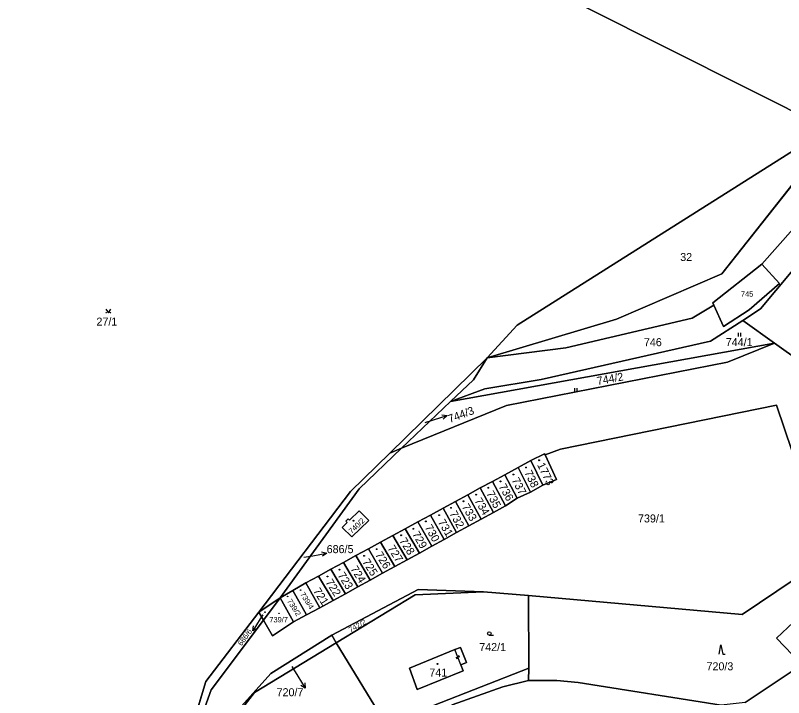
# Model space of a CAD drawing. Extents: x -598233 to -596890, y -1157848 to -1156431.
# Drawn here: x -597624.3 to -597461.1, y -1157288.3 to -1157143.3 of the extents above; entities that cross this region are included whole.
import ezdxf

# ---------------------------------------------------------------- set-up
doc = ezdxf.new("R2010")
doc.units = 0
for name, color, linetype in [('Level 1', 7, 'Continuous'), ('Level 13', 7, 'Continuous'), ('Level 3', 7, 'Continuous'), ('Level 4', 7, 'Continuous'), ('Level 5', 7, 'Continuous'), ('Level 57', 7, 'Continuous'), ('Level 60', 7, 'Continuous'), ('Vrstva 54', 7, 'Continuous'), ('Vrstva 60', 7, 'Continuous')]:
    doc.layers.add(name, color=color, linetype=linetype)

msp = doc.modelspace()

# ---------------------------------------------------------------- linework, layer by layer
at = {"layer": 'Level 1'}
for points in [[(-597553.97, -1157115.98), (-597451.73, -1157167.37)], [(-597524.08, -1157216.07), (-597496.65, -1157207.84), (-597474.26, -1157198.23), (-597452.46, -1157170.6), (-597450.24, -1157168.12), (-597429.64, -1157145.11), (-597411.66, -1157129.43)], [(-597465.75, -1157196.15), (-597425.29, -1157150.48), (-597418.47, -1157143.66)], [(-597524.08, -1157216.07), (-597517.72, -1157209.12), (-597451.73, -1157167.37)], [(-597450.24, -1157168.12), (-597452.46, -1157170.6), (-597474.26, -1157198.23), (-597496.65, -1157207.84), (-597524.08, -1157216.07)], [(-597456.32, -1157193.94), (-597466.04, -1157205.64), (-597469.84, -1157208.12)], [(-597465.75, -1157196.15), (-597476.19, -1157204.35), (-597475.96, -1157204.86)], [(-597465.75, -1157196.15), (-597462.02, -1157200.24), (-597468.46, -1157205.88), (-597473.92, -1157209.39), (-597475.96, -1157204.86)], [(-597475.96, -1157204.86), (-597480.59, -1157207.63), (-597507.42, -1157213.91), (-597524.08, -1157216.07)], [(-597469.84, -1157208.12), (-597476.64, -1157212.54), (-597512.61, -1157220.64), (-597524.62, -1157222.61), (-597531.88, -1157225.36)], [(-597469.84, -1157208.12), (-597463.07, -1157212.95)], [(-597463.07, -1157212.95), (-597473.07, -1157216.99), (-597520.02, -1157226.15), (-597542.26, -1157235.28)], [(-597531.88, -1157225.36), (-597463.07, -1157212.95)], [(-597463.07, -1157212.95), (-597438.96, -1157230.16)], [(-597524.08, -1157216.07), (-597544.75, -1157236.3), (-597553.08, -1157244.43), (-597572.6, -1157270.07), (-597583.83, -1157284.82), (-597594.92, -1157321.55)], [(-597544.75, -1157236.3), (-597524.08, -1157216.07)], [(-597524.08, -1157216.07), (-597527.01, -1157220.76), (-597531.88, -1157225.36)], [(-597531.88, -1157225.36), (-597542.26, -1157235.28)], [(-597511.77, -1157236.7), (-597508.53, -1157235.45), (-597462.64, -1157226.12), (-597452.66, -1157255.64), (-597451.76, -1157258.32)], [(-597568.03, -1157267.08), (-597551.27, -1157243.9), (-597542.26, -1157235.28)], [(-597544.75, -1157236.3), (-597542.26, -1157235.28)], [(-597544.75, -1157236.3), (-597553.08, -1157244.43), (-597572.6, -1157270.07)], [(-597514.84, -1157237.88), (-597511.89, -1157236.45), (-597511.77, -1157236.7)], [(-597512.29, -1157243.14), (-597509.34, -1157241.9), (-597511.77, -1157236.7)], [(-597514.84, -1157237.88), (-597517.52, -1157239.34)], [(-597514.84, -1157237.88), (-597512.29, -1157243.14)], [(-597520.36, -1157240.88), (-597517.52, -1157239.34)], [(-597517.52, -1157239.34), (-597514.92, -1157244.59)], [(-597525.55, -1157243.71), (-597522.97, -1157242.3)], [(-597520.36, -1157240.88), (-597522.97, -1157242.3)], [(-597522.97, -1157242.3), (-597520.21, -1157247.49)], [(-597517.7, -1157245.88), (-597520.36, -1157240.88)], [(-597525.55, -1157243.71), (-597528.17, -1157245.13)], [(-597522.78, -1157248.9), (-597525.55, -1157243.71)], [(-597514.92, -1157244.59), (-597512.29, -1157243.14)], [(-597530.83, -1157246.58), (-597528.17, -1157245.13)], [(-597528.17, -1157245.13), (-597525.4, -1157250.34)], [(-597517.7, -1157245.88), (-597514.92, -1157244.59)], [(-597530.83, -1157246.58), (-597533.46, -1157248.01)], [(-597527.97, -1157251.76), (-597530.83, -1157246.58)], [(-597520.21, -1157247.49), (-597517.7, -1157245.88)], [(-597551.24, -1157248.57), (-597549.25, -1157250.64), (-597552.85, -1157254.11), (-597554.88, -1157252.13), (-597553.8, -1157251.07), (-597554.09, -1157250.78), (-597553.59, -1157250.29), (-597553.3, -1157250.58), (-597551.24, -1157248.57)], [(-597536.13, -1157249.46), (-597533.46, -1157248.01)], [(-597533.46, -1157248.01), (-597530.6, -1157253.2)], [(-597525.4, -1157250.34), (-597522.78, -1157248.9)], [(-597522.78, -1157248.9), (-597520.21, -1157247.49)], [(-597538.8, -1157250.91), (-597536.13, -1157249.46)], [(-597536.13, -1157249.46), (-597533.24, -1157254.65)], [(-597527.97, -1157251.76), (-597525.4, -1157250.34)], [(-597541.47, -1157252.37), (-597538.8, -1157250.91)], [(-597535.85, -1157256.08), (-597538.8, -1157250.91)], [(-597530.6, -1157253.2), (-597527.97, -1157251.76)], [(-597544.15, -1157253.83), (-597546.71, -1157255.21)], [(-597544.15, -1157253.83), (-597541.47, -1157252.37)], [(-597541.08, -1157258.96), (-597544.15, -1157253.83)], [(-597541.47, -1157252.37), (-597538.49, -1157257.54)], [(-597533.24, -1157254.65), (-597530.6, -1157253.2)], [(-597549.28, -1157256.61), (-597546.71, -1157255.21)], [(-597546.71, -1157255.21), (-597543.73, -1157260.41)], [(-597535.85, -1157256.08), (-597533.24, -1157254.65)], [(-597429.46, -1157255.49), (-597455.52, -1157280.05), (-597469.28, -1157289.29), (-597474.38, -1157289.82), (-597504.75, -1157285.02), (-597509.29, -1157284.58), (-597515.29, -1157284.58)], [(-597549.28, -1157256.61), (-597551.95, -1157258.07)], [(-597546.32, -1157261.84), (-597549.28, -1157256.61)], [(-597538.49, -1157257.54), (-597535.85, -1157256.08)], [(-597554.6, -1157259.51), (-597551.95, -1157258.07)], [(-597551.95, -1157258.07), (-597548.95, -1157263.28)], [(-597541.08, -1157258.96), (-597538.49, -1157257.54)], [(-597451.76, -1157258.32), (-597469.92, -1157270.57), (-597515.32, -1157266.57)], [(-597557.26, -1157260.95), (-597554.6, -1157259.51)], [(-597554.6, -1157259.51), (-597551.54, -1157264.7)], [(-597543.73, -1157260.41), (-597541.08, -1157258.96)], [(-597559.93, -1157262.41), (-597557.26, -1157260.95)], [(-597554.2, -1157266.17), (-597557.26, -1157260.95)], [(-597548.95, -1157263.28), (-597546.32, -1157261.84)], [(-597546.32, -1157261.84), (-597543.73, -1157260.41)], [(-597562.62, -1157263.87), (-597559.93, -1157262.41)], [(-597559.93, -1157262.41), (-597556.82, -1157267.6)], [(-597551.54, -1157264.7), (-597548.95, -1157263.28)], [(-597565.35, -1157265.49), (-597562.62, -1157263.87)], [(-597559.63, -1157269.15), (-597562.62, -1157263.87)], [(-597554.2, -1157266.17), (-597551.54, -1157264.7)], [(-597568.03, -1157267.08), (-597565.35, -1157265.49)], [(-597562.45, -1157270.67), (-597565.35, -1157265.49)], [(-597524.84, -1157265.77), (-597538.77, -1157265.29), (-597557.04, -1157275.01)], [(-597556.82, -1157267.6), (-597554.2, -1157266.17)], [(-597524.84, -1157265.77), (-597539.36, -1157266.42), (-597556.12, -1157276.59)], [(-597524.84, -1157265.77), (-597515.32, -1157266.57)], [(-597515.32, -1157266.57), (-597515.24, -1157282.02)], [(-597572.6, -1157270.07), (-597571.5, -1157269.39), (-597568.03, -1157267.08)], [(-597571.6, -1157271.8), (-597568.03, -1157267.08)], [(-597568.03, -1157267.08), (-597565.22, -1157272.16)], [(-597559.63, -1157269.15), (-597556.82, -1157267.6)], [(-597572.6, -1157270.07), (-597583.83, -1157284.82), (-597594.92, -1157321.55), (-597604.05, -1157339.11), (-597605.14, -1157343.41), (-597602.86, -1157350.98), (-597590.7, -1157366.5), (-597575.19, -1157387.68), (-597570.84, -1157393.14), (-597562.56, -1157398.59), (-597553.98, -1157407.12), (-597548.13, -1157421.61), (-597543.15, -1157430.18), (-597543.54, -1157431.2), (-597544.41, -1157433.47), (-597538.53, -1157436.14)], [(-597571.6, -1157271.8), (-597572.6, -1157270.07)], [(-597562.45, -1157270.67), (-597559.63, -1157269.15)], [(-597586.78, -1157298.05), (-597582.72, -1157286.61), (-597571.6, -1157271.8)], [(-597571.6, -1157271.8), (-597569.68, -1157275.11), (-597565.22, -1157272.16)], [(-597565.22, -1157272.16), (-597562.45, -1157270.67)], [(-597459.07, -1157272.24), (-597455.74, -1157275.78), (-597459.27, -1157279.18), (-597462.65, -1157275.61), (-597459.07, -1157272.24)], [(-597557.04, -1157275.01), (-597570.04, -1157283.11), (-597582.55, -1157297.07), (-597585.69, -1157302.83)], [(-597557.04, -1157275.01), (-597556.12, -1157276.59)], [(-597585.69, -1157302.83), (-597573.52, -1157287.16), (-597556.12, -1157276.59)], [(-597515.24, -1157282.02), (-597545.63, -1157293.91), (-597556.12, -1157276.59)], [(-597529.7, -1157281.25), (-597529.17, -1157282.58), (-597538.97, -1157286.54), (-597540.56, -1157281.97), (-597530.95, -1157278.05)], [(-597530.95, -1157278.05), (-597529.76, -1157277.62), (-597528.51, -1157280.79), (-597529.7, -1157281.25)], [(-597515.29, -1157284.58), (-597515.24, -1157282.02)], [(-597569.29, -1157333.31), (-597562.79, -1157316.95), (-597558.52, -1157308.7), (-597554.6, -1157304.06), (-597552.07, -1157301.67), (-597548.89, -1157299.17), (-597545.13, -1157296.37), (-597539.73, -1157293.66), (-597531.52, -1157289.77), (-597520.75, -1157285.92), (-597515.29, -1157284.58)]]:
    msp.add_lwpolyline(points, dxfattribs=at)
at = {"layer": 'Level 13'}
for centre, start, end in [((-597530.5, -1157279.72), 148.7096, 20.8076), ((-597530.16, -1157279.58), 328.4951, 201.0851)]:
    msp.add_arc(centre, 0.184, start, end, dxfattribs=at)
at = {"layer": 'Level 3'}
msp.add_lwpolyline([(-597529.7, -1157281.25), (-597530.95, -1157278.05)], dxfattribs=at)
at = {"layer": 'Level 5'}
for p, q in [((-597470.7, -1157211.5), (-597470.7, -1157210.74)), ((-597470.2, -1157211.5), (-597470.2, -1157210.74)), ((-597505.45, -1157223.25), (-597505.45, -1157222.49)), ((-597504.95, -1157223.25), (-597504.95, -1157222.49)), ((-597523.64, -1157275), (-597522.77, -1157275))]:
    msp.add_line(p, q, dxfattribs=at)
for points in [[(-597605.03, -1157205.75), (-597604.53, -1157206.5), (-597604.03, -1157205.75)], [(-597474.83, -1157279.01), (-597474.46, -1157277.01), (-597474.08, -1157279.01), (-597473.58, -1157279.01)]]:
    msp.add_lwpolyline(points, dxfattribs=at)
for centre, radius in [((-597604.98, -1157206.45), 0.05), ((-597604.08, -1157206.45), 0.05), ((-597513.07, -1157237.82), 0.09), ((-597513.07, -1157237.82), 0.0521), ((-597518.52, -1157240.84), 0.09), ((-597518.52, -1157240.84), 0.0521), ((-597515.85, -1157239.37), 0.09), ((-597515.85, -1157239.37), 0.0521), ((-597521.25, -1157242.31), 0.09), ((-597521.25, -1157242.31), 0.0521), ((-597523.85, -1157243.65), 0.09), ((-597523.85, -1157243.65), 0.0521), ((-597526.44, -1157245.13), 0.09), ((-597526.44, -1157245.13), 0.0521), ((-597529.11, -1157246.53), 0.09), ((-597529.11, -1157246.53), 0.0521), ((-597531.78, -1157247.93), 0.09), ((-597531.78, -1157247.93), 0.0521), ((-597552.48, -1157250.67), 0.09), ((-597534.3, -1157249.48), 0.09), ((-597534.3, -1157249.48), 0.0521), ((-597552.48, -1157250.67), 0.0521), ((-597537.11, -1157250.81), 0.09), ((-597537.11, -1157250.81), 0.0521), ((-597542.37, -1157253.76), 0.09), ((-597542.37, -1157253.76), 0.0521), ((-597539.77, -1157252.36), 0.09), ((-597539.77, -1157252.36), 0.0521), ((-597547.56, -1157256.71), 0.09), ((-597547.56, -1157256.71), 0.0521), ((-597550.23, -1157258.11), 0.09), ((-597550.23, -1157258.11), 0.0521), ((-597555.42, -1157261.06), 0.09), ((-597555.42, -1157261.06), 0.0521), ((-597558.01, -1157262.53), 0.09), ((-597558.01, -1157262.53), 0.0521), ((-597566.46, -1157266.74), 0.0612), ((-597566.46, -1157266.74), 0.0354), ((-597563.7, -1157265.4), 0.0612), ((-597563.7, -1157265.4), 0.0354), ((-597571.27, -1157270.09), 0.0612), ((-597571.27, -1157270.09), 0.0354), ((-597568.29, -1157270.34), 0.0612), ((-597568.29, -1157270.34), 0.0354), ((-597523.64, -1157274.62), 0.375), ((-597534.63, -1157281.09), 0.09), ((-597534.63, -1157281.09), 0.0521)]:
    msp.add_circle(centre, radius, dxfattribs=at)
at = {"layer": 'Level 57'}
for p, q in [((-597537.25, -1157229.78), (-597535.48, -1157229.22)), ((-597535.48, -1157229.22), (-597532.62, -1157228.32)), ((-597563, -1157258.44), (-597561.12, -1157258.09)), ((-597561.12, -1157258.09), (-597558.17, -1157257.55)), ((-597572.27, -1157271.53), (-597573.83, -1157274.09)), ((-597571.76, -1157270.68), (-597572.27, -1157271.53)), ((-597565.59, -1157281.67), (-597564.31, -1157283.71)), ((-597564.31, -1157283.71), (-597562.71, -1157286.25))]:
    msp.add_line(p, q, dxfattribs=at)
for points in [[(-597533.72, -1157228.14), (-597532.62, -1157228.32), (-597533.42, -1157229.09)], [(-597559.24, -1157257.24), (-597558.17, -1157257.55), (-597559.06, -1157258.22)], [(-597572.88, -1157273.5), (-597573.83, -1157274.09), (-597573.74, -1157272.98)], [(-597562.82, -1157285.14), (-597562.71, -1157286.25), (-597563.67, -1157285.67)]]:
    msp.add_lwpolyline(points, dxfattribs=at)
at = {"layer": 'Level 60'}
for points in [[(-597452.46, -1157170.6), (-597450.24, -1157168.12), (-597429.64, -1157145.11), (-597411.66, -1157129.43), (-597390.96, -1157122.26), (-597369.95, -1157114.08), (-597393.69, -1157127.25), (-597407.09, -1157135.08), (-597418.47, -1157143.66), (-597425.29, -1157150.48), (-597465.75, -1157196.15), (-597476.19, -1157204.35), (-597475.96, -1157204.86), (-597480.59, -1157207.63), (-597507.42, -1157213.91), (-597524.08, -1157216.07), (-597496.65, -1157207.84), (-597474.26, -1157198.23)], [(-597476.64, -1157212.54), (-597512.61, -1157220.64), (-597524.62, -1157222.61), (-597531.88, -1157225.36), (-597527.01, -1157220.76), (-597524.08, -1157216.07), (-597507.42, -1157213.91), (-597480.59, -1157207.63), (-597475.96, -1157204.86), (-597473.92, -1157209.39), (-597468.46, -1157205.88), (-597462.02, -1157200.24), (-597465.75, -1157196.15), (-597425.29, -1157150.48), (-597418.47, -1157143.66), (-597415.52, -1157146.8), (-597422.79, -1157153.6), (-597434.59, -1157167.79), (-597444.95, -1157180.26), (-597456.32, -1157193.94), (-597466.04, -1157205.64), (-597469.84, -1157208.12)], [(-597524.08, -1157216.07), (-597517.72, -1157209.12), (-597451.73, -1157167.37), (-597450.24, -1157168.12), (-597452.46, -1157170.6), (-597474.26, -1157198.23), (-597496.65, -1157207.84)], [(-597438.96, -1157230.16), (-597463.07, -1157212.95), (-597469.84, -1157208.12), (-597466.04, -1157205.64), (-597456.32, -1157193.94), (-597429.37, -1157215.26)], [(-597465.75, -1157196.15), (-597462.02, -1157200.24), (-597468.46, -1157205.88), (-597473.92, -1157209.39), (-597475.96, -1157204.86), (-597476.19, -1157204.35)], [(-597463.07, -1157212.95), (-597531.88, -1157225.36), (-597524.62, -1157222.61), (-597512.61, -1157220.64), (-597476.64, -1157212.54), (-597469.84, -1157208.12)], [(-597531.88, -1157225.36), (-597463.07, -1157212.95), (-597473.07, -1157216.99), (-597520.02, -1157226.15), (-597542.26, -1157235.28)], [(-597524.08, -1157216.07), (-597527.01, -1157220.76), (-597531.88, -1157225.36), (-597542.26, -1157235.28), (-597544.75, -1157236.3)], [(-597445.33, -1157253.98), (-597438.96, -1157230.16), (-597427.85, -1157244.2), (-597429.46, -1157255.49), (-597455.52, -1157280.05), (-597469.28, -1157289.29), (-597474.38, -1157289.82), (-597504.75, -1157285.02), (-597509.29, -1157284.58), (-597515.29, -1157284.58), (-597515.24, -1157282.02), (-597515.32, -1157266.57), (-597469.92, -1157270.57), (-597451.76, -1157258.32)], [(-597571.5, -1157269.39), (-597572.6, -1157270.07), (-597553.08, -1157244.43), (-597544.75, -1157236.3), (-597542.26, -1157235.28), (-597551.27, -1157243.9), (-597568.03, -1157267.08)], [(-597512.29, -1157243.14), (-597514.84, -1157237.88), (-597511.89, -1157236.45), (-597511.77, -1157236.7), (-597509.34, -1157241.9)], [(-597514.84, -1157237.88), (-597512.29, -1157243.14), (-597514.92, -1157244.59), (-597517.52, -1157239.34)], [(-597514.92, -1157244.59), (-597517.7, -1157245.88), (-597520.36, -1157240.88), (-597517.52, -1157239.34)], [(-597522.97, -1157242.3), (-597520.21, -1157247.49), (-597522.78, -1157248.9), (-597525.55, -1157243.71)], [(-597517.7, -1157245.88), (-597520.21, -1157247.49), (-597522.97, -1157242.3), (-597520.36, -1157240.88)], [(-597522.78, -1157248.9), (-597525.4, -1157250.34), (-597528.17, -1157245.13), (-597525.55, -1157243.71)], [(-597525.4, -1157250.34), (-597527.97, -1157251.76), (-597530.83, -1157246.58), (-597528.17, -1157245.13)], [(-597527.97, -1157251.76), (-597530.6, -1157253.2), (-597533.46, -1157248.01), (-597530.83, -1157246.58)], [(-597551.24, -1157248.57), (-597549.25, -1157250.64), (-597552.85, -1157254.11), (-597554.88, -1157252.13), (-597553.8, -1157251.07), (-597554.09, -1157250.78), (-597553.59, -1157250.29), (-597553.3, -1157250.58)], [(-597549.25, -1157250.64), (-597551.24, -1157248.57), (-597553.3, -1157250.58), (-597553.59, -1157250.29), (-597554.09, -1157250.78), (-597553.8, -1157251.07), (-597554.88, -1157252.13), (-597552.85, -1157254.11)], [(-597530.6, -1157253.2), (-597533.24, -1157254.65), (-597536.13, -1157249.46), (-597533.46, -1157248.01)], [(-597533.24, -1157254.65), (-597535.85, -1157256.08), (-597538.8, -1157250.91), (-597536.13, -1157249.46)], [(-597535.85, -1157256.08), (-597538.49, -1157257.54), (-597541.47, -1157252.37), (-597538.8, -1157250.91)], [(-597541.08, -1157258.96), (-597543.73, -1157260.41), (-597546.71, -1157255.21), (-597544.15, -1157253.83)], [(-597538.49, -1157257.54), (-597541.08, -1157258.96), (-597544.15, -1157253.83), (-597541.47, -1157252.37)], [(-597543.73, -1157260.41), (-597546.32, -1157261.84), (-597549.28, -1157256.61), (-597546.71, -1157255.21)], [(-597546.32, -1157261.84), (-597548.95, -1157263.28), (-597551.95, -1157258.07), (-597549.28, -1157256.61)], [(-597548.95, -1157263.28), (-597551.54, -1157264.7), (-597554.6, -1157259.51), (-597551.95, -1157258.07)], [(-597551.54, -1157264.7), (-597554.2, -1157266.17), (-597557.26, -1157260.95), (-597554.6, -1157259.51)], [(-597554.2, -1157266.17), (-597556.82, -1157267.6), (-597559.93, -1157262.41), (-597557.26, -1157260.95)], [(-597559.63, -1157269.15), (-597562.62, -1157263.87), (-597559.93, -1157262.41), (-597556.82, -1157267.6)], [(-597562.62, -1157263.87), (-597559.63, -1157269.15), (-597562.45, -1157270.67), (-597565.35, -1157265.49)], [(-597568.03, -1157267.08), (-597565.35, -1157265.49), (-597562.45, -1157270.67), (-597565.22, -1157272.16)], [(-597524.84, -1157265.77), (-597539.36, -1157266.42), (-597556.12, -1157276.59), (-597557.04, -1157275.01), (-597538.77, -1157265.29)], [(-597539.36, -1157266.42), (-597524.84, -1157265.77), (-597515.32, -1157266.57), (-597515.24, -1157282.02), (-597545.63, -1157293.91), (-597556.12, -1157276.59)], [(-597572.6, -1157270.07), (-597571.5, -1157269.39), (-597568.03, -1157267.08), (-597571.6, -1157271.8)], [(-597571.6, -1157271.8), (-597568.03, -1157267.08), (-597565.22, -1157272.16), (-597569.68, -1157275.11)], [(-597455.74, -1157275.78), (-597459.07, -1157272.24), (-597462.65, -1157275.61), (-597459.27, -1157279.18)], [(-597459.07, -1157272.24), (-597455.74, -1157275.78), (-597459.27, -1157279.18), (-597462.65, -1157275.61)], [(-597573.52, -1157287.16), (-597585.69, -1157302.83), (-597582.55, -1157297.07), (-597570.04, -1157283.11), (-597557.04, -1157275.01), (-597556.12, -1157276.59)], [(-597530.95, -1157278.05), (-597529.76, -1157277.62), (-597528.51, -1157280.79), (-597529.7, -1157281.25), (-597529.17, -1157282.58), (-597538.97, -1157286.54), (-597540.56, -1157281.97)], [(-597529.76, -1157277.62), (-597530.95, -1157278.05), (-597540.56, -1157281.97), (-597538.97, -1157286.54), (-597529.17, -1157282.58), (-597529.7, -1157281.25), (-597528.51, -1157280.79)]]:
    msp.add_lwpolyline(points, close=True, dxfattribs=at)
for points in [[(-597553.97, -1157115.98), (-597451.73, -1157167.37), (-597517.72, -1157209.12), (-597524.08, -1157216.07), (-597544.75, -1157236.3), (-597553.08, -1157244.43), (-597572.6, -1157270.07), (-597583.83, -1157284.82), (-597594.92, -1157321.55), (-597720.07, -1157265.02), (-597697.73, -1157214.64), (-597717.33, -1157206.86), (-597734.08, -1157200.94), (-597757.16, -1157192.27), (-597776.1, -1157174.66), (-597802.39, -1157227.84), (-597822.9, -1157218.58), (-597805.12, -1157122.39)], [(-597411.66, -1157129.43), (-597429.64, -1157145.11), (-597450.24, -1157168.12), (-597451.73, -1157167.37), (-597553.97, -1157115.98)], [(-597452.66, -1157255.64), (-597462.64, -1157226.12), (-597508.53, -1157235.45), (-597511.77, -1157236.7), (-597511.89, -1157236.45), (-597514.84, -1157237.88), (-597517.52, -1157239.34), (-597520.36, -1157240.88), (-597522.97, -1157242.3), (-597525.55, -1157243.71), (-597528.17, -1157245.13), (-597530.83, -1157246.58), (-597533.46, -1157248.01), (-597536.13, -1157249.46), (-597538.8, -1157250.91), (-597541.47, -1157252.37), (-597544.15, -1157253.83), (-597546.71, -1157255.21), (-597549.28, -1157256.61), (-597551.95, -1157258.07), (-597554.6, -1157259.51), (-597557.26, -1157260.95), (-597559.93, -1157262.41), (-597562.62, -1157263.87), (-597565.35, -1157265.49), (-597568.03, -1157267.08), (-597551.27, -1157243.9), (-597542.26, -1157235.28), (-597520.02, -1157226.15), (-597473.07, -1157216.99), (-597463.07, -1157212.95), (-597438.96, -1157230.16)], [(-597586.78, -1157298.05), (-597582.72, -1157286.61), (-597571.6, -1157271.8), (-597569.68, -1157275.11), (-597565.22, -1157272.16), (-597562.45, -1157270.67), (-597559.63, -1157269.15), (-597556.82, -1157267.6), (-597554.2, -1157266.17), (-597551.54, -1157264.7), (-597548.95, -1157263.28), (-597546.32, -1157261.84), (-597543.73, -1157260.41), (-597541.08, -1157258.96), (-597538.49, -1157257.54), (-597535.85, -1157256.08), (-597533.24, -1157254.65), (-597530.6, -1157253.2), (-597527.97, -1157251.76), (-597525.4, -1157250.34), (-597522.78, -1157248.9), (-597520.21, -1157247.49), (-597517.7, -1157245.88), (-597514.92, -1157244.59), (-597512.29, -1157243.14), (-597509.34, -1157241.9), (-597511.77, -1157236.7), (-597508.53, -1157235.45), (-597462.64, -1157226.12), (-597452.66, -1157255.64)], [(-597451.76, -1157258.32), (-597469.92, -1157270.57), (-597515.32, -1157266.57), (-597524.84, -1157265.77), (-597538.77, -1157265.29), (-597557.04, -1157275.01), (-597570.04, -1157283.11), (-597582.55, -1157297.07)], [(-597594.92, -1157321.55), (-597583.83, -1157284.82), (-597572.6, -1157270.07), (-597571.6, -1157271.8), (-597582.72, -1157286.61), (-597586.78, -1157298.05)], [(-597585.69, -1157302.83), (-597573.52, -1157287.16), (-597556.12, -1157276.59), (-597545.63, -1157293.91), (-597515.24, -1157282.02), (-597515.29, -1157284.58), (-597520.75, -1157285.92), (-597531.52, -1157289.77)], [(-597469.28, -1157289.29), (-597455.52, -1157280.05)], [(-597531.52, -1157289.77), (-597520.75, -1157285.92), (-597515.29, -1157284.58), (-597509.29, -1157284.58), (-597504.75, -1157285.02), (-597474.38, -1157289.82)]]:
    msp.add_lwpolyline(points, dxfattribs=at)
at = {"layer": 'Vrstva 54'}
for p, q in [((-597452.46, -1157170.6), (-597474.26, -1157198.23)), ((-597474.26, -1157198.23), (-597496.65, -1157207.84)), ((-597496.65, -1157207.84), (-597524.08, -1157216.07)), ((-597524.08, -1157216.07), (-597544.75, -1157236.3)), ((-597544.75, -1157236.3), (-597553.08, -1157244.43)), ((-597553.08, -1157244.43), (-597572.6, -1157270.07)), ((-597572.6, -1157270.07), (-597583.83, -1157284.82)), ((-597583.83, -1157284.82), (-597594.92, -1157321.55))]:
    msp.add_line(p, q, dxfattribs=at)
at = {"layer": 'Vrstva 60'}
for points in [[(-597452.46, -1157170.6), (-597474.26, -1157198.23), (-597496.65, -1157207.84), (-597524.08, -1157216.07), (-597544.75, -1157236.3), (-597553.08, -1157244.43), (-597572.6, -1157270.07), (-597583.83, -1157284.82), (-597594.92, -1157321.55)], [(-597594.92, -1157321.55), (-597583.83, -1157284.82), (-597572.6, -1157270.07), (-597553.08, -1157244.43), (-597544.75, -1157236.3), (-597524.08, -1157216.07), (-597496.65, -1157207.84), (-597474.26, -1157198.23), (-597452.46, -1157170.6)]]:
    msp.add_lwpolyline(points, dxfattribs=at)

# ---------------------------------------------------------------- texts
at = {"layer": 'Level 4'}
for s, height, p in [('32', 1.7, (-597483.1, -1157195.48)), ('745', 1.14, (-597470.21, -1157203.06)), ('27/1', 1.7, (-597607.05, -1157209.21)), ('746', 1.7, (-597490.81, -1157213.58)), ('744/1', 1.7, (-597473.43, -1157213.57)), ('739/1', 1.7, (-597492.06, -1157251.03)), ('686/5', 0.1, (-597563, -1157258.44)), ('739/7', 1.14, (-597570.34, -1157272.26)), ('742/1', 1.7, (-597525.77, -1157278.35)), ('720/7', 0.1, (-597565.59, -1157281.67)), ('720/3', 1.7, (-597477.52, -1157282.44)), ('741', 1.7, (-597536.37, -1157283.77))]:
    msp.add_text(s, height=height, dxfattribs=at).set_placement(p)
for s, height, rotation, p in [('744/2', 1.7, 10.2535, (-597500.64, -1157221.84)), ('744/3', 0.1, 20.5074, (-597537.25, -1157229.78)), ('1773', 1.7, 295.5919, (-597513.52, -1157238.79)), ('738', 1.7, 295.5919, (-597516.23, -1157240.42)), ('737', 1.7, 297.5025, (-597518.94, -1157242.02)), ('736', 1.7, 298.9157, (-597521.7, -1157243.36)), ('734', 1.7, 300.7652, (-597526.85, -1157246.41)), ('735', 1.7, 297.4727, (-597524.32, -1157244.85)), ('733', 1.7, 300.3491, (-597529.55, -1157247.67)), ('732', 1.7, 298.3119, (-597532.15, -1157249.12)), ('740/2', 1.14, 43.5056, (-597552.84, -1157253.51)), ('731', 1.7, 300.5006, (-597534.62, -1157250.95)), ('730', 1.7, 299.1903, (-597537.41, -1157252.05)), ('729', 1.7, 299.994, (-597540.09, -1157253.5)), ('728', 1.7, 302.2715, (-597542.82, -1157254.92)), ('726', 1.7, 302.2715, (-597547.93, -1157257.88)), ('727', 1.7, 302.2715, (-597545.31, -1157256.51)), ('725', 1.7, 302.2715, (-597550.68, -1157259.39)), ('724', 1.7, 302.2715, (-597553.19, -1157260.9)), ('723', 1.7, 302.2715, (-597555.9, -1157262.24)), ('722', 1.7, 302.2715, (-597558.48, -1157263.72)), ('721', 1.7, 302.2715, (-597561.09, -1157265.58)), ('739/4', 1.14, 302.2715, (-597563.87, -1157266.28)), ('739/2', 1.14, 302.2715, (-597566.63, -1157267.74)), ('686/6', 0.1, 53.3122, (-597571.76, -1157270.68)), ('742/2', 1.14, 29.7903, (-597553.09, -1157274.46))]:
    msp.add_text(s, height=height, rotation=rotation, dxfattribs=at).set_placement(p)
at = {"layer": 'Level 57'}
for s, height, rotation, p in [('744/3', 1.7, 20.5074, (-597532.02, -1157229.91)), ('686/6', 1.14, 53.3122, (-597576.26, -1157277.35))]:
    msp.add_text(s, height=height, rotation=rotation, dxfattribs=at).set_placement(p)
for s, p in [('686/5', (-597558.17, -1157257.55)), ('720/7', (-597568.8, -1157287.95))]:
    msp.add_text(s, height=1.7, dxfattribs=at).set_placement(p)

doc.saveas('drawing.dxf')
